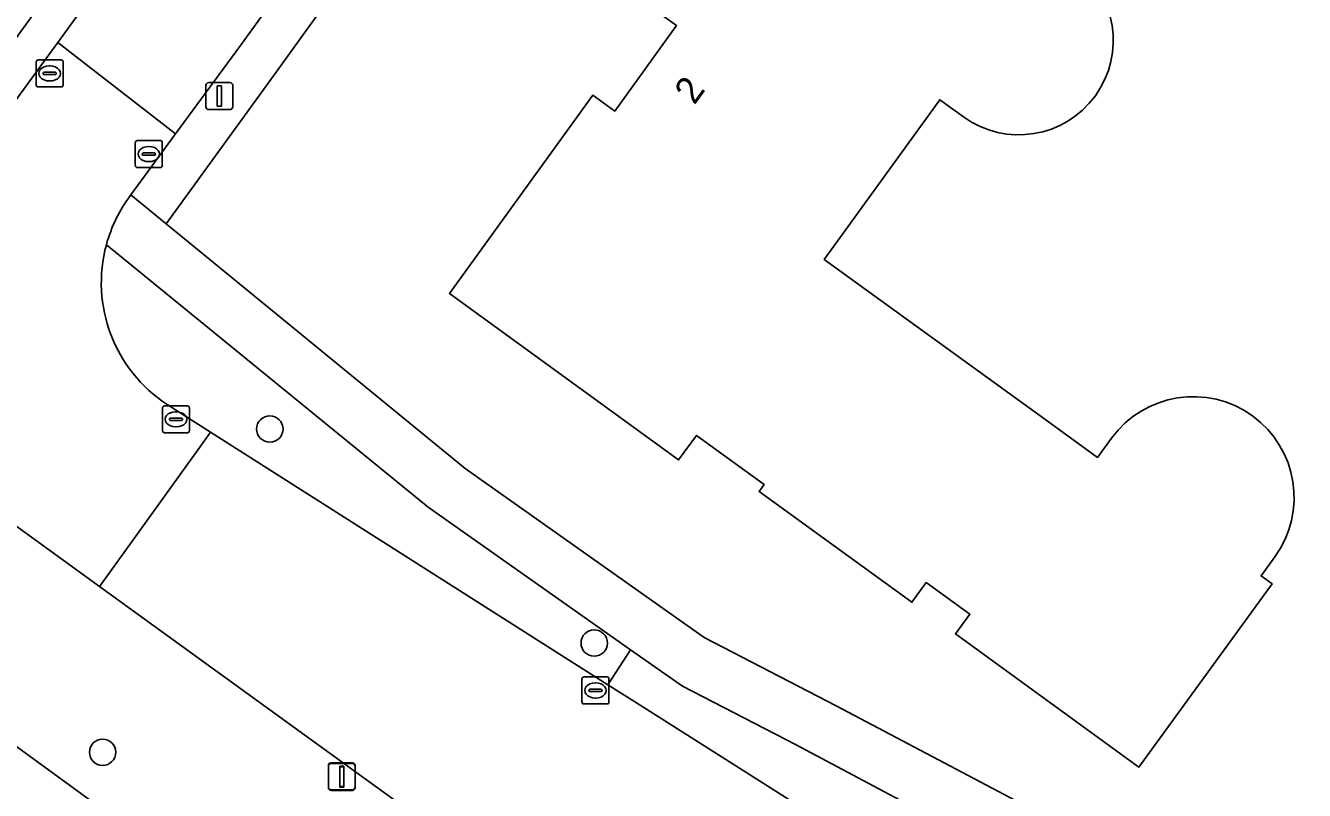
# Model space of a CAD drawing. Extents: x 157320 to 158835, y 386650 to 388491.
# Drawn here: x 158588.16 to 158635.57, y 387136 to 387164.35 of the extents above; entities that cross this region are included whole.
import ezdxf

# ---------------------------------------------------------------- set-up
doc = ezdxf.new("R2010")
doc.units = 0
for name, color, linetype in [('IMGEO_Berm_groen', 7, 'Continuous'), ('IMGEO_Boom', 7, 'Continuous'), ('IMGEO_Erf', 7, 'Continuous'), ('IMGEO_Fietspad_gesloten', 7, 'Continuous'), ('IMGEO_Groenvoorziening', 7, 'Continuous'), ('IMGEO_Kolk', 7, 'Continuous'), ('IMGEO_Lichtmast', 7, 'Continuous'), ('IMGEO_Pand', 7, 'Continuous'), ('IMGEO_Pand_nummerreeks', 7, 'Continuous'), ('IMGEO_Rijbaan_lokaal_gesloten', 7, 'Continuous'), ('IMGEO_Voetpad_open', 7, 'Continuous')]:
    doc.layers.add(name, color=color, linetype=linetype)

msp = doc.modelspace()

# ---------------------------------------------------------------- linework, layer by layer
at = {"layer": 'IMGEO_Berm_groen'}
msp.add_lwpolyline([(158573.514, 387156.155), (158552.585, 387171.321), (158546.328, 387167.888), (158563.599, 387155.314), (158580.746, 387142.77), (158599.211, 387129.321), (158603.613, 387134.344), (158590.9, 387143.557)], close=True, dxfattribs=at)
msp.add_lwpolyline([(158593.403, 387150.307), (158595.02, 387149.278), (158609.746, 387139.912), (158610.587, 387141.211), (158603.081, 387146.493), (158591.154, 387156.226)], dxfattribs=at)
msp.add_arc((158596.352, 387154.814), 5.386, 164.8065, 236.8034, dxfattribs=at)
at = {"layer": 'IMGEO_Boom'}
for centre in [(158597.213, 387149.393), (158609.241, 387141.46), (158591.014, 387137.408)]:
    msp.add_circle(centre, 0.489, dxfattribs=at)
at = {"layer": 'IMGEO_Erf'}
for points in [[(158624.648, 387199.885), (158617.006, 387189.399), (158612.461, 387183.284), (158606.91, 387175.665), (158605.773, 387174.121), (158602.742, 387169.935), (158601.572, 387168.321), (158598.565, 387164.168), (158597.447, 387162.624), (158593.372, 387156.998), (158604.452, 387147.931), (158613.311, 387141.669), (158618.206, 387139.126), (158630.43, 387132.677), (158631.764, 387132.007), (158635.498, 387130.814), (158639.805, 387129.612), (158641.736, 387129.258), (158643.338, 387131.579), (158655.069, 387148.572), (158698.202, 387214.021)], [(158634.479, 387144.656), (158633.966, 387143.95), (158634.371, 387143.656), (158629.435, 387136.859), (158622.638, 387141.795), (158623.167, 387142.523), (158621.549, 387143.698), (158621.02, 387142.97), (158615.357, 387147.072), (158615.545, 387147.331), (158613.028, 387149.157), (158612.37, 387148.25), (158603.87, 387154.42), (158609.188, 387161.767), (158610.001, 387161.18), (158612.291, 387164.349), (158611.481, 387164.935), (158617.05, 387172.63)], [(158622.932, 387160.963), (158622.053, 387161.599), (158617.77, 387155.68), (158625.95, 387149.76), (158627.906, 387148.34), (158628.423, 387149.052)]]:
    msp.add_lwpolyline(points, dxfattribs=at)
for centre, radius, start, end in [((158624.984, 387163.799), 3.5, 234.1141, 54.1141), ((158631.449, 387146.851), 3.742, 324.0796, 143.9692)]:
    msp.add_arc(centre, radius, start, end, dxfattribs=at)
at = {"layer": 'IMGEO_Fietspad_gesloten'}
msp.add_lwpolyline([(158620.551, 387113.561), (158609.627, 387121.738), (158602.526, 387126.907), (158599.211, 387129.321), (158580.746, 387142.77), (158563.599, 387155.314), (158546.328, 387167.888), (158542.75, 387170.509), (158526.616, 387182.118), (158512.044, 387192.647), (158507.447, 387195.888)], dxfattribs=at)
at = {"layer": 'IMGEO_Groenvoorziening'}
for points in [[(158589.359, 387163.726), (158603.866, 387183.723), (158602.413, 387184.771), (158598.55, 387179.429), (158598.901, 387179.144), (158587.252, 387163.131), (158586.725, 387163.499), (158585.809, 387163.033), (158587.765, 387161.529)], [(158597.447, 387162.624), (158598.565, 387164.168), (158601.572, 387168.321), (158600.223, 387169.27), (158597.246, 387165.162), (158596.122, 387163.61), (158593.721, 387160.333), (158592.062, 387158.07), (158593.372, 387156.998)]]:
    msp.add_lwpolyline(points, close=True, dxfattribs=at)
at = {"layer": 'IMGEO_Kolk'}
for p, q in [((158588.55, 387162.148), (158588.55, 387163)), ((158588.625, 387163.074), (158589.477, 387163.074)), ((158589.038, 387162.854), (158589.063, 387162.854)), ((158589.551, 387163), (158589.551, 387162.148)), ((158588.809, 387162.568), (158588.809, 387162.58)), ((158589.247, 387162.531), (158588.849, 387162.531)), ((158588.852, 387162.617), (158589.25, 387162.617)), ((158589.061, 387162.294), (158589.036, 387162.294)), ((158589.293, 387162.58), (158589.293, 387162.568)), ((158589.477, 387162.074), (158588.625, 387162.074)), ((158592.227, 387159.158), (158592.227, 387160.01)), ((158592.302, 387160.084), (158593.154, 387160.084)), ((158593.228, 387160.01), (158593.228, 387159.158)), ((158592.486, 387159.578), (158592.486, 387159.59)), ((158592.924, 387159.541), (158592.526, 387159.541)), ((158592.529, 387159.627), (158592.927, 387159.627)), ((158592.715, 387159.864), (158592.74, 387159.864)), ((158592.97, 387159.59), (158592.97, 387159.578)), ((158593.154, 387159.084), (158592.302, 387159.084)), ((158592.738, 387159.304), (158592.713, 387159.304)), ((158593.234, 387149.327), (158593.234, 387150.179)), ((158593.309, 387150.253), (158594.161, 387150.253)), ((158593.722, 387150.033), (158593.747, 387150.033)), ((158594.235, 387150.179), (158594.235, 387149.327)), ((158593.493, 387149.747), (158593.493, 387149.759)), ((158593.931, 387149.71), (158593.533, 387149.71)), ((158593.536, 387149.796), (158593.934, 387149.796)), ((158593.977, 387149.759), (158593.977, 387149.747)), ((158594.161, 387149.253), (158593.309, 387149.253)), ((158593.745, 387149.473), (158593.72, 387149.473)), ((158608.787, 387139.275), (158608.787, 387140.127)), ((158608.862, 387140.201), (158609.714, 387140.201)), ((158609.788, 387140.127), (158609.788, 387139.275)), ((158609.046, 387139.695), (158609.046, 387139.707)), ((158609.484, 387139.658), (158609.086, 387139.658)), ((158609.089, 387139.744), (158609.487, 387139.744)), ((158609.275, 387139.981), (158609.3, 387139.981)), ((158609.53, 387139.707), (158609.53, 387139.695)), ((158609.714, 387139.201), (158608.862, 387139.201)), ((158609.298, 387139.421), (158609.273, 387139.421))]:
    msp.add_line(p, q, dxfattribs=at)
for points in [[(158588.55, 387162.148), (158588.55, 387163)], [(158588.625, 387163.074), (158589.477, 387163.074)], [(158589.551, 387163), (158589.551, 387162.148)], [(158589.477, 387162.074), (158588.625, 387162.074)], [(158592.227, 387159.158), (158592.227, 387160.01)], [(158592.302, 387160.084), (158593.154, 387160.084)], [(158593.228, 387160.01), (158593.228, 387159.158)], [(158593.154, 387159.084), (158592.302, 387159.084)], [(158593.234, 387149.327), (158593.234, 387150.179)], [(158593.309, 387150.253), (158594.161, 387150.253)], [(158594.235, 387150.179), (158594.235, 387149.327)], [(158594.161, 387149.253), (158593.309, 387149.253)], [(158608.787, 387139.275), (158608.787, 387140.127)], [(158608.862, 387140.201), (158609.714, 387140.201)], [(158609.788, 387140.127), (158609.788, 387139.275)], [(158609.714, 387139.201), (158608.862, 387139.201)]]:
    msp.add_lwpolyline(points, dxfattribs=at)
for centre, radius, start, end in [((158588.627, 387162.998), 0.0765, 91.552, 178.448), ((158588.627, 387162.998), 0.0765, 91.552, 178.448), ((158589.475, 387162.998), 0.0765, 1.552, 88.448), ((158589.475, 387162.998), 0.0765, 1.552, 88.448), ((158588.849, 387162.577), 0.0403, 85.8775, 175.7526), ((158588.846, 387162.567), 0.0366, 178.938, 274.7102), ((158589.25, 387162.574), 0.043, 264.8664, 352.4533), ((158589.254, 387162.579), 0.0386, 1.7309, 96.639), ((158588.627, 387162.15), 0.0765, 181.552, 268.448), ((158588.627, 387162.15), 0.0765, 181.552, 268.448), ((158589.475, 387162.15), 0.0765, 271.552, 358.448), ((158589.475, 387162.15), 0.0765, 271.552, 358.448), ((158592.304, 387160.008), 0.0765, 91.552, 178.448), ((158592.304, 387160.008), 0.0765, 91.552, 178.448), ((158593.152, 387160.008), 0.0765, 1.552, 88.448), ((158593.152, 387160.008), 0.0765, 1.552, 88.448), ((158592.526, 387159.587), 0.0403, 85.8775, 175.7526), ((158592.523, 387159.577), 0.0366, 178.938, 274.7102), ((158592.927, 387159.584), 0.043, 264.8664, 352.4533), ((158592.931, 387159.589), 0.0386, 1.7309, 96.639), ((158592.304, 387159.16), 0.0765, 181.552, 268.448), ((158592.304, 387159.16), 0.0765, 181.552, 268.448), ((158593.152, 387159.16), 0.0765, 271.552, 358.448), ((158593.152, 387159.16), 0.0765, 271.552, 358.448), ((158593.311, 387150.177), 0.0765, 91.552, 178.448), ((158593.311, 387150.177), 0.0765, 91.552, 178.448), ((158594.159, 387150.177), 0.0765, 1.552, 88.448), ((158594.159, 387150.177), 0.0765, 1.552, 88.448), ((158593.533, 387149.756), 0.0403, 85.8775, 175.7526), ((158593.53, 387149.746), 0.0366, 178.938, 274.7102), ((158593.934, 387149.753), 0.043, 264.8664, 352.4533), ((158593.938, 387149.758), 0.0386, 1.7309, 96.639), ((158593.311, 387149.329), 0.0765, 181.552, 268.448), ((158593.311, 387149.329), 0.0765, 181.552, 268.448), ((158594.159, 387149.329), 0.0765, 271.552, 358.448), ((158594.159, 387149.329), 0.0765, 271.552, 358.448), ((158608.864, 387140.125), 0.0765, 91.552, 178.448), ((158608.864, 387140.125), 0.0765, 91.552, 178.448), ((158609.712, 387140.125), 0.0765, 1.552, 88.448), ((158609.712, 387140.125), 0.0765, 1.552, 88.448), ((158609.086, 387139.704), 0.0403, 85.8775, 175.7526), ((158609.083, 387139.694), 0.0366, 178.938, 274.7102), ((158609.487, 387139.701), 0.043, 264.8664, 352.4533), ((158609.491, 387139.706), 0.0386, 1.7309, 96.639), ((158608.864, 387139.277), 0.0765, 181.552, 268.448), ((158608.864, 387139.277), 0.0765, 181.552, 268.448), ((158609.712, 387139.277), 0.0765, 271.552, 358.448), ((158609.712, 387139.277), 0.0765, 271.552, 358.448)]:
    msp.add_arc(centre, radius, start, end, dxfattribs=at)
for centre, major_axis, ratio, start_param, end_param in [((158589.037, 387162.574), (-0.387, 0.002), 0.722429, 4.712389, 7.853982), ((158589.062, 387162.574), (-0.39, 0.002), 0.717154, 1.570796, 4.712389), ((158592.714, 387159.584), (-0.387, 0.002), 0.722429, 4.712389, 7.853982), ((158592.739, 387159.584), (-0.39, 0.002), 0.717154, 1.570796, 4.712389), ((158593.721, 387149.753), (-0.387, 0.002), 0.722429, 4.712389, 7.853982), ((158593.746, 387149.753), (-0.39, 0.002), 0.717154, 1.570796, 4.712389), ((158609.274, 387139.701), (-0.387, 0.002), 0.722429, 4.712389, 7.853982), ((158609.299, 387139.701), (-0.39, 0.002), 0.717154, 1.570796, 4.712389)]:
    msp.add_ellipse(centre, major_axis=major_axis, ratio=ratio, start_param=start_param, end_param=end_param, dxfattribs=at)
at = {"layer": 'IMGEO_Lichtmast'}
for p, q in [((158594.846, 387161.334), (158594.846, 387162.134)), ((158594.846, 387162.134), (158594.846, 387161.334)), ((158594.946, 387162.234), (158595.736, 387162.234)), ((158595.736, 387162.234), (158594.946, 387162.234)), ((158595.836, 387162.134), (158595.836, 387161.334)), ((158595.836, 387161.334), (158595.836, 387162.134)), ((158595.736, 387161.234), (158594.946, 387161.234)), ((158594.946, 387161.234), (158595.736, 387161.234)), ((158599.383, 387136.095), (158599.383, 387136.895)), ((158599.383, 387136.895), (158599.383, 387136.095)), ((158599.384, 387136.117), (158599.384, 387136.917)), ((158599.384, 387136.917), (158599.384, 387136.117)), ((158599.483, 387136.995), (158600.273, 387136.995)), ((158600.273, 387136.995), (158599.483, 387136.995)), ((158599.484, 387137.017), (158600.274, 387137.017)), ((158600.274, 387137.017), (158599.484, 387137.017)), ((158600.373, 387136.895), (158600.373, 387136.095)), ((158600.373, 387136.095), (158600.373, 387136.895)), ((158600.374, 387136.917), (158600.374, 387136.117)), ((158600.374, 387136.117), (158600.374, 387136.917)), ((158600.273, 387135.995), (158599.483, 387135.995)), ((158599.483, 387135.995), (158600.273, 387135.995)), ((158600.274, 387136.017), (158599.484, 387136.017)), ((158599.484, 387136.017), (158600.274, 387136.017))]:
    msp.add_line(p, q, dxfattribs=at)
for points in [[(158595.266, 387162.109), (158595.416, 387162.109), (158595.416, 387161.359), (158595.266, 387161.359), (158595.266, 387162.109)], [(158599.803, 387136.87), (158599.953, 387136.87), (158599.953, 387136.12), (158599.803, 387136.12), (158599.803, 387136.87)], [(158599.804, 387136.892), (158599.954, 387136.892), (158599.954, 387136.142), (158599.804, 387136.142), (158599.804, 387136.892)]]:
    msp.add_lwpolyline(points, dxfattribs=at)
for centre, start, end in [((158594.946, 387162.134), 90, 180), ((158594.946, 387162.134), 90, 180), ((158595.736, 387162.134), 0, 90), ((158595.736, 387162.134), 360, 90), ((158594.946, 387161.334), 180, 270), ((158594.946, 387161.334), 180, 270), ((158595.736, 387161.334), 270, 0), ((158595.736, 387161.334), 270, 0), ((158599.483, 387136.895), 90, 180), ((158599.483, 387136.895), 90, 180), ((158599.484, 387136.917), 90, 180), ((158599.484, 387136.917), 90, 180), ((158600.273, 387136.895), 0, 90), ((158600.273, 387136.895), 360, 90), ((158600.274, 387136.917), 0, 90), ((158600.274, 387136.917), 360, 90), ((158599.483, 387136.095), 180, 270), ((158599.483, 387136.095), 180, 270), ((158599.484, 387136.117), 180, 270), ((158599.484, 387136.117), 180, 270), ((158600.273, 387136.095), 270, 0), ((158600.273, 387136.095), 270, 0), ((158600.274, 387136.117), 270, 0), ((158600.274, 387136.117), 270, 0)]:
    msp.add_arc(centre, 0.1, start, end, dxfattribs=at)
at = {"layer": 'IMGEO_Pand'}
for points in [[(158627.035, 387166.634), (158626.156, 387167.27), (158625.57, 387166.46), (158621.1, 387169.697), (158617.05, 387172.63), (158611.481, 387164.935), (158612.291, 387164.349), (158610.001, 387161.18), (158609.188, 387161.767), (158603.87, 387154.42), (158612.37, 387148.25), (158613.028, 387149.157), (158615.545, 387147.331), (158615.357, 387147.072), (158621.02, 387142.97), (158621.549, 387143.698), (158623.167, 387142.523), (158622.638, 387141.795), (158629.435, 387136.859), (158634.371, 387143.656), (158633.966, 387143.95), (158634.479, 387144.656)], [(158628.423, 387149.052), (158627.906, 387148.34), (158625.95, 387149.76), (158617.77, 387155.68), (158622.053, 387161.599), (158622.932, 387160.963)]]:
    msp.add_lwpolyline(points, dxfattribs=at)
for centre, radius, start, end in [((158624.984, 387163.799), 3.5, 234.1141, 54.1141), ((158631.449, 387146.851), 3.742, 324.0796, 143.9692)]:
    msp.add_arc(centre, radius, start, end, dxfattribs=at)
at = {"layer": 'IMGEO_Rijbaan_lokaal_gesloten'}
for points in [[(158615.768, 387200.188), (158609.683, 387191.751), (158605.232, 387185.605), (158603.866, 387183.723), (158589.359, 387163.726), (158589.693, 387163.466), (158593.432, 387160.558), (158593.721, 387160.333), (158596.122, 387163.61), (158597.246, 387165.162), (158600.223, 387169.27), (158601.398, 387170.893), (158604.461, 387175.12), (158605.593, 387176.682), (158610.919, 387184.033), (158615.797, 387190.766), (158623.226, 387200.971)], [(158592.062, 387158.07), (158593.721, 387160.333), (158593.432, 387160.558), (158589.693, 387163.466), (158589.359, 387163.726), (158587.765, 387161.529)], [(158579.495, 387160.593), (158577.738, 387161.868), (158577.566, 387161.636), (158573.691, 387156.394), (158573.514, 387156.155), (158590.9, 387143.557), (158591.13, 387143.877), (158594.843, 387149.033), (158595.02, 387149.278), (158593.403, 387150.307)]]:
    msp.add_lwpolyline(points, dxfattribs=at)
msp.add_lwpolyline([(158623.778, 387130.993), (158620.707, 387132.949), (158615.637, 387136.18), (158610.808, 387139.237), (158609.746, 387139.912), (158595.02, 387149.278), (158594.843, 387149.033), (158591.13, 387143.877), (158590.9, 387143.557), (158603.613, 387134.344), (158606.878, 387131.978), (158618.851, 387123.255)], close=True, dxfattribs=at)
for centre, radius, start, end in [((158596.335, 387154.82), 5.369, 142.7482, 164.8199), ((158596.352, 387154.814), 5.386, 164.8065, 236.8034)]:
    msp.add_arc(centre, radius, start, end, dxfattribs=at)
at = {"layer": 'IMGEO_Voetpad_open'}
for points in [[(158631.764, 387132.007), (158630.43, 387132.677), (158618.206, 387139.126), (158613.311, 387141.669), (158604.452, 387147.931), (158593.372, 387156.998), (158592.062, 387158.07)], [(158591.154, 387156.226), (158603.081, 387146.493), (158610.587, 387141.211), (158612.512, 387139.856), (158616.708, 387137.699), (158622.116, 387134.821), (158628.219, 387131.586)]]:
    msp.add_lwpolyline(points, dxfattribs=at)
msp.add_lwpolyline([(158622.116, 387134.821), (158616.708, 387137.699), (158612.512, 387139.856), (158610.587, 387141.211), (158609.746, 387139.912), (158610.808, 387139.237), (158615.637, 387136.18), (158620.707, 387132.949)], close=True, dxfattribs=at)
msp.add_arc((158596.335, 387154.82), 5.369, 142.7482, 164.8199, dxfattribs=at)

# ---------------------------------------------------------------- texts
at = {"layer": 'IMGEO_Pand_nummerreeks'}
msp.add_text('2', height=1, rotation=54.1038, dxfattribs=at).set_placement((158612.954, 387161.377))

doc.saveas('drawing.dxf')
